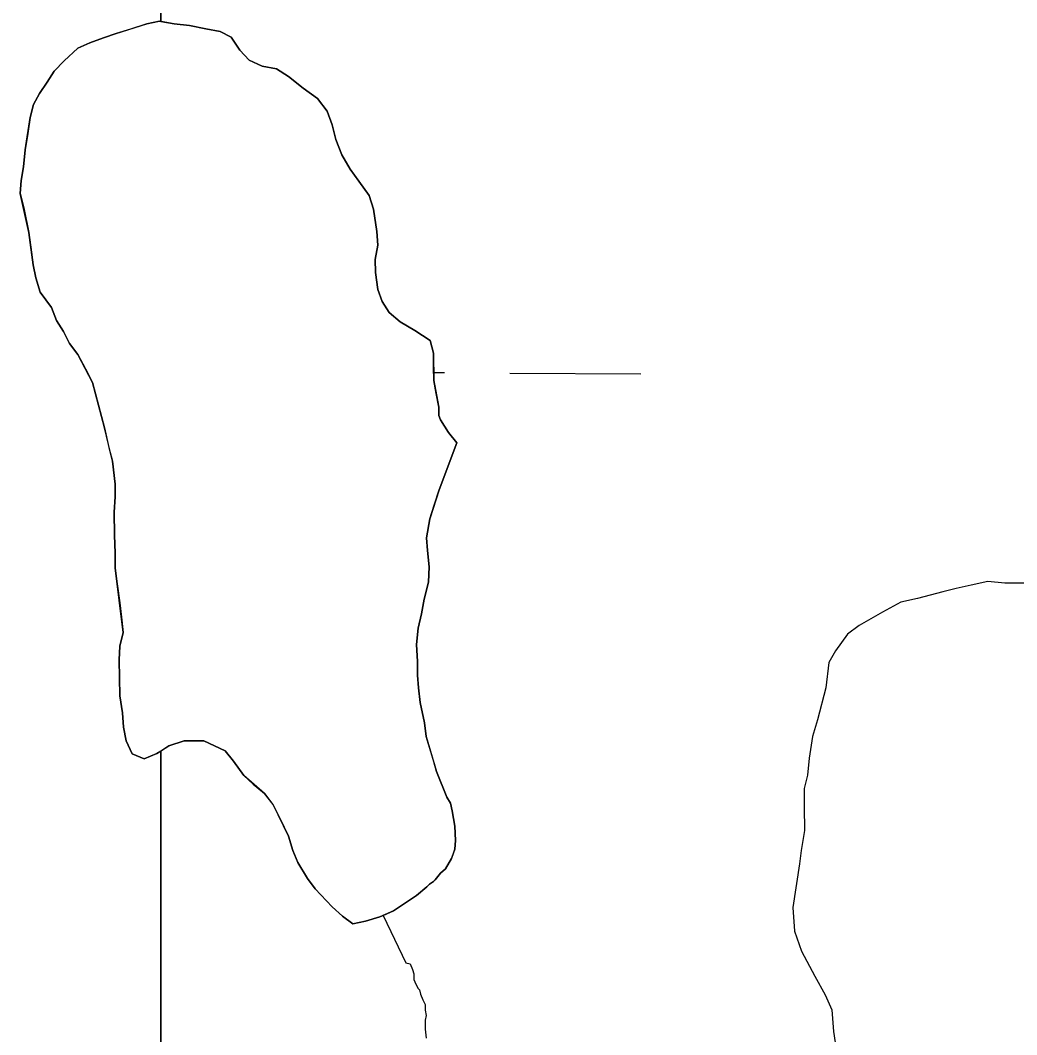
# Model space of a CAD drawing. Extents: x 3172231 to 3210228, y 940198 to 965780.
# Drawn here: x 3177696.1 to 3177939.5, y 963026.3 to 963274 of the extents above; entities that cross this region are included whole.
import ezdxf

# ---------------------------------------------------------------- set-up
doc = ezdxf.new("R2010")
doc.units = 0
for name, color, linetype in [('V-SITE-VEGE', 7, 'Continuous'), ('V-TOPO-SHOR', 7, 'Continuous'), ('V-WETL-SWMP', 7, 'Continuous')]:
    doc.layers.add(name, color=color, linetype=linetype)

msp = doc.modelspace()

# ---------------------------------------------------------------- linework, layer by layer
at = {"layer": 'V-SITE-VEGE'}
for p, q in [((3177730.448, 963273.679), (3177730.448, 963420.748)), ((3177727.022, 963273.097), (3177730.145, 963273.731)), ((3177730.145, 963273.731), (3177730.448, 963273.679)), ((3177719.524, 963270.778), (3177727.022, 963273.097)), ((3177713.073, 963268.466), (3177716.405, 963269.728)), ((3177716.405, 963269.728), (3177719.524, 963270.778)), ((3177706.837, 963264.071), (3177710.161, 963267.207)), ((3177710.161, 963267.207), (3177713.073, 963268.466)), ((3177704.345, 963261.562), (3177706.837, 963264.071)), ((3177702.686, 963258.849), (3177704.345, 963261.562)), ((3177700.82, 963256.133), (3177702.686, 963258.849)), ((3177699.37, 963253.419), (3177700.82, 963256.133)), ((3177698.545, 963250.29), (3177699.37, 963253.419)), ((3177697.32, 963242.366), (3177698.545, 963250.29)), ((3177696.916, 963238.199), (3177697.32, 963242.366)), ((3177696.302, 963234.862), (3177696.916, 963238.199)), ((3177696.103, 963231.735), (3177696.302, 963234.862)), ((3177698.219, 963222.157), (3177696.103, 963231.735)), ((3177699.286, 963214.241), (3177698.219, 963222.157)), ((3177699.921, 963211.118), (3177699.286, 963214.241)), ((3177700.974, 963207.579), (3177699.921, 963211.118)), ((3177703.693, 963203.837), (3177700.974, 963207.579)), ((3177704.955, 963200.714), (3177703.693, 963203.837)), ((3177706.63, 963198.011), (3177704.955, 963200.714)), ((3177708.098, 963195.098), (3177706.63, 963198.011)), ((3177710.194, 963192.395), (3177708.098, 963195.098)), ((3177713.755, 963185.528), (3177710.194, 963192.395)), ((3177716.708, 963174.498), (3177713.755, 963185.528)), ((3177718.609, 963166.373), (3177716.708, 963174.498)), ((3177719.252, 963160.747), (3177718.609, 963166.373)), ((3177719.262, 963157.624), (3177719.252, 963160.747)), ((3177719.066, 963153.872), (3177719.262, 963157.624)), ((3177719.084, 963148.246), (3177719.066, 963153.872)), ((3177719.305, 963143.872), (3177719.084, 963148.246)), ((3177719.315, 963140.329), (3177719.305, 963143.872)), ((3177721.243, 963124.498), (3177719.315, 963140.329)), ((3177720.419, 963121.16), (3177721.243, 963124.498)), ((3177720.223, 963117.825), (3177720.419, 963121.16)), ((3177720.458, 963109.072), (3177720.223, 963117.825)), ((3177721.097, 963104.909), (3177720.458, 963109.072)), ((3177721.316, 963101.366), (3177721.097, 963104.909)), ((3177721.953, 963098.034), (3177721.316, 963101.366)), ((3177723.422, 963094.912), (3177721.953, 963098.034)), ((3177730.448, 963095.569), (3177729.465, 963094.933)), ((3177730.448, 961606.303), (3177730.448, 963095.569)), ((3177726.342, 963093.671), (3177723.422, 963094.912)), ((3177729.465, 963094.933), (3177726.342, 963093.671))]:
    msp.add_line(p, q, dxfattribs=at)
for points in [[(3177730.448, 963420.748), (3177730.448, 963273.679), (3177733.692, 963273.117), (3177737.442, 963272.712), (3177741.403, 963271.892), (3177744.948, 963271.278), (3177747.662, 963269.828), (3177749.757, 963266.709), (3177752.057, 963264.214), (3177755.186, 963262.766), (3177758.731, 963262.152), (3177761.656, 963260.286), (3177765.207, 963257.38), (3177768.756, 963254.89), (3177771.058, 963251.773), (3177772.32, 963248.443), (3177773.166, 963244.904), (3177774.636, 963241.156), (3177776.731, 963237.619), (3177781.335, 963231.174), (3177782.39, 963227.844), (3177783.24, 963222.427), (3177783.459, 963219.095), (3177782.844, 963215.55), (3177782.855, 963212.425), (3177783.494, 963208.259), (3177784.544, 963205.345), (3177786.219, 963202.641), (3177788.935, 963200.358), (3177792.484, 963198.283), (3177796.244, 963195.797), (3177797.088, 963192.674), (3177797.109, 963186.003), (3177798.38, 963179.548), (3177798.387, 963177.465), (3177798.806, 963176.425), (3177800.693, 963173.302), (3177802.784, 963170.809), (3177798.444, 963159.334), (3177796.175, 963152.242), (3177795.356, 963147.655), (3177795.575, 963144.529), (3177796.003, 963140.573), (3177795.808, 963136.821), (3177794.778, 963132.651), (3177794.164, 963129.106), (3177793.342, 963125.563), (3177792.939, 963121.6), (3177793.16, 963117.432), (3177793.17, 963114.098), (3177793.39, 963110.973), (3177793.818, 963107.432), (3177794.874, 963102.435), (3177795.302, 963099.101), (3177797.83, 963090.564), (3177800.351, 963084.32), (3177801.188, 963082.864), (3177801.61, 963080.99)], [(3177801.61, 963080.99), (3177802.247, 963077.242), (3177802.468, 963073.699), (3177802.266, 963071.614), (3177801.44, 963069.321), (3177799.988, 963066.816), (3177798.743, 963065.769), (3177797.498, 963064.098), (3177797.082, 963063.68), (3177796.042, 963063.052), (3177795.421, 963062.425), (3177792.925, 963060.334), (3177787.307, 963056.564), (3177783.981, 963055.093), (3177780.44, 963054.042), (3177777.317, 963053.408), (3177774.81, 963055.275), (3177772.303, 963057.559), (3177768.121, 963061.921), (3177766.237, 963064.416), (3177763.933, 963068.368), (3177762.674, 963071.281), (3177761.621, 963074.822), (3177757.846, 963082.52), (3177755.751, 963085.221), (3177750.738, 963089.581), (3177748.225, 963093.114), (3177746.134, 963095.611), (3177740.916, 963098.095), (3177736.123, 963098.079), (3177732.375, 963096.817), (3177730.448, 963095.569), (3177730.448, 961606.303)]]:
    msp.add_lwpolyline(points, dxfattribs=at)
at = {"layer": 'V-TOPO-SHOR'}
for points in [[(3177802.784, 963170.809), (3177800.693, 963173.304), (3177798.806, 963176.425), (3177798.387, 963177.465), (3177798.38, 963179.548), (3177797.744, 963182.88), (3177797.109, 963186.003), (3177797.098, 963189.34), (3177797.088, 963192.674), (3177796.244, 963195.797), (3177792.484, 963198.283), (3177788.935, 963200.358), (3177786.219, 963202.641), (3177784.544, 963205.345), (3177783.494, 963208.259), (3177782.855, 963212.425), (3177782.844, 963215.55), (3177783.459, 963219.095), (3177783.24, 963222.427), (3177782.388, 963227.844), (3177781.335, 963231.174), (3177778.824, 963234.709), (3177776.731, 963237.619), (3177774.636, 963241.156), (3177773.166, 963244.902), (3177772.32, 963248.443), (3177771.058, 963251.773), (3177768.756, 963254.89), (3177765.207, 963257.38), (3177761.656, 963260.286), (3177758.731, 963262.152), (3177755.186, 963262.766), (3177752.057, 963264.214), (3177749.757, 963266.709), (3177747.662, 963269.828), (3177744.948, 963271.278), (3177741.403, 963271.89), (3177737.442, 963272.712), (3177733.69, 963273.117), (3177730.145, 963273.731), (3177727.022, 963273.097), (3177723.065, 963271.833), (3177719.526, 963270.778), (3177716.405, 963269.728), (3177713.073, 963268.466), (3177710.161, 963267.207), (3177706.837, 963264.071), (3177704.345, 963261.562), (3177702.686, 963258.849), (3177700.82, 963256.133), (3177699.37, 963253.419), (3177698.545, 963250.29), (3177697.932, 963246.329), (3177697.32, 963242.368), (3177696.916, 963238.199), (3177696.302, 963234.862), (3177696.103, 963231.735), (3177696.947, 963228.196), (3177698.219, 963222.157), (3177698.858, 963217.366), (3177699.286, 963214.241), (3177699.921, 963211.118), (3177700.974, 963207.579), (3177703.693, 963203.837), (3177704.955, 963200.714), (3177706.63, 963198.011), (3177708.098, 963195.098), (3177710.192, 963192.395), (3177712.078, 963188.858), (3177713.755, 963185.53), (3177715.654, 963178.45), (3177716.708, 963174.496), (3177717.765, 963169.705), (3177718.609, 963166.373), (3177719.252, 963160.749), (3177719.262, 963157.624), (3177719.066, 963153.872), (3177719.084, 963148.246), (3177719.305, 963143.872), (3177719.317, 963140.329), (3177719.748, 963136.37), (3177720.386, 963131.789), (3177720.815, 963128.246), (3177721.243, 963124.498), (3177720.419, 963121.16), (3177720.223, 963117.825), (3177720.458, 963109.072), (3177721.097, 963104.909), (3177721.316, 963101.366), (3177721.953, 963098.034), (3177723.422, 963094.912), (3177726.342, 963093.671), (3177729.465, 963094.933), (3177732.375, 963096.817), (3177736.123, 963098.079), (3177740.916, 963098.095), (3177746.134, 963095.611), (3177748.225, 963093.116), (3177750.318, 963090.204), (3177750.738, 963089.581), (3177753.036, 963087.505)], [(3177784.743, 963055.431), (3177787.309, 963056.564), (3177789.806, 963058.239), (3177792.925, 963060.334), (3177795.419, 963062.425), (3177796.042, 963063.052), (3177797.082, 963063.68), (3177797.498, 963064.098), (3177798.743, 963065.769), (3177799.988, 963066.816), (3177801.44, 963069.321), (3177801.854, 963070.363), (3177802.266, 963071.616), (3177802.468, 963073.699), (3177802.247, 963077.242), (3177801.61, 963080.99), (3177801.188, 963082.864), (3177800.351, 963084.32), (3177797.83, 963090.564), (3177796.988, 963093.481), (3177795.302, 963099.101), (3177794.874, 963102.435), (3177793.818, 963107.432), (3177793.39, 963110.973), (3177793.17, 963114.098), (3177793.16, 963117.432), (3177792.939, 963121.6), (3177793.342, 963125.561), (3177794.164, 963129.106), (3177794.778, 963132.651), (3177795.806, 963136.821), (3177796.003, 963140.573), (3177795.575, 963144.529), (3177795.356, 963147.655), (3177796.175, 963152.242), (3177797.207, 963155.58), (3177798.444, 963159.334), (3177802.784, 963170.809)], [(3177753.036, 963087.505), (3177755.751, 963085.221), (3177757.844, 963082.52), (3177759.524, 963079.19), (3177761.621, 963074.822), (3177762.674, 963071.281), (3177763.933, 963068.368), (3177766.237, 963064.416), (3177768.121, 963061.921), (3177772.303, 963057.559), (3177774.81, 963055.273), (3177777.319, 963053.408), (3177780.44, 963054.042), (3177783.981, 963055.095), (3177784.743, 963055.431)], [(3177784.743, 963055.431), (3177790.287, 963043.886), (3177791.389, 963043.614), (3177791.944, 963042.24), (3177792.222, 963041.138), (3177792.226, 963039.762), (3177792.779, 963038.662), (3177793.334, 963037.564), (3177793.611, 963037.29), (3177793.889, 963036.188), (3177794.444, 963034.814), (3177794.997, 963033.714), (3177795.003, 963032.338), (3177795.284, 963030.962), (3177795.012, 963029.86), (3177795.014, 963028.76), (3177795.018, 963027.658), (3177795.3, 963025.457)]]:
    msp.add_lwpolyline(points, dxfattribs=at)
at = {"layer": 'V-WETL-SWMP'}
for p, q in [((3177730.145, 963273.731), (3177727.022, 963273.096)), ((3177733.69, 963273.117), (3177730.145, 963273.731)), ((3177723.066, 963271.833), (3177719.527, 963270.779)), ((3177727.022, 963273.096), (3177723.066, 963271.833)), ((3177737.442, 963272.712), (3177733.69, 963273.117)), ((3177741.404, 963271.891), (3177737.442, 963272.712)), ((3177744.949, 963271.277), (3177741.404, 963271.891)), ((3177747.662, 963269.827), (3177744.949, 963271.277)), ((3177716.405, 963269.728), (3177713.074, 963268.467)), ((3177719.527, 963270.779), (3177716.405, 963269.728)), ((3177749.756, 963266.708), (3177747.662, 963269.827)), ((3177710.161, 963267.207), (3177706.837, 963264.071)), ((3177713.074, 963268.467), (3177710.161, 963267.207)), ((3177752.056, 963264.215), (3177749.756, 963266.708)), ((3177706.837, 963264.071), (3177704.344, 963261.562)), ((3177755.187, 963262.766), (3177752.056, 963264.215)), ((3177704.344, 963261.562), (3177702.686, 963258.848)), ((3177758.731, 963262.152), (3177755.187, 963262.766)), ((3177761.655, 963260.286), (3177758.731, 963262.152)), ((3177702.686, 963258.848), (3177700.819, 963256.133)), ((3177765.207, 963257.38), (3177761.655, 963260.286)), ((3177768.757, 963254.89), (3177765.207, 963257.38)), ((3177700.819, 963256.133), (3177699.369, 963253.419)), ((3177771.059, 963251.772), (3177768.757, 963254.89)), ((3177699.369, 963253.419), (3177698.545, 963250.291)), ((3177772.32, 963248.442), (3177771.059, 963251.772)), ((3177698.545, 963250.291), (3177697.933, 963246.329)), ((3177773.165, 963244.902), (3177772.32, 963248.442)), ((3177697.933, 963246.329), (3177697.32, 963242.368)), ((3177774.636, 963241.155), (3177773.165, 963244.902)), ((3177697.32, 963242.368), (3177696.917, 963238.199)), ((3177776.731, 963237.62), (3177774.636, 963241.155)), ((3177696.917, 963238.199), (3177696.302, 963234.863)), ((3177778.824, 963234.709), (3177776.731, 963237.62)), ((3177696.302, 963234.863), (3177696.104, 963231.736)), ((3177781.336, 963231.174), (3177778.824, 963234.709)), ((3177696.104, 963231.736), (3177696.948, 963228.196)), ((3177782.388, 963227.843), (3177781.336, 963231.174)), ((3177696.948, 963228.196), (3177698.218, 963222.157)), ((3177783.239, 963222.428), (3177782.388, 963227.843)), ((3177698.218, 963222.157), (3177698.858, 963217.366)), ((3177783.458, 963219.095), (3177783.239, 963222.428)), ((3177698.858, 963217.366), (3177699.285, 963214.242)), ((3177782.844, 963215.55), (3177783.458, 963219.095)), ((3177699.285, 963214.242), (3177699.92, 963211.118)), ((3177782.854, 963212.424), (3177782.844, 963215.55)), ((3177783.493, 963208.258), (3177782.854, 963212.424)), ((3177699.92, 963211.118), (3177700.973, 963207.579)), ((3177700.973, 963207.579), (3177703.694, 963203.837)), ((3177784.544, 963205.344), (3177783.493, 963208.258)), ((3177786.22, 963202.641), (3177784.544, 963205.344)), ((3177703.694, 963203.837), (3177704.955, 963200.715)), ((3177788.936, 963200.357), (3177786.22, 963202.641)), ((3177704.955, 963200.715), (3177706.63, 963198.011)), ((3177792.485, 963198.284), (3177788.936, 963200.357)), ((3177706.63, 963198.011), (3177708.098, 963195.098)), ((3177796.244, 963195.796), (3177792.485, 963198.284)), ((3177708.098, 963195.098), (3177710.191, 963192.396)), ((3177797.088, 963192.673), (3177796.244, 963195.796)), ((3177710.191, 963192.396), (3177712.078, 963188.859)), ((3177797.098, 963189.339), (3177797.088, 963192.673)), ((3177712.078, 963188.859), (3177713.755, 963185.53)), ((3177797.109, 963186.004), (3177797.098, 963189.339)), ((3177797.102, 963187.979), (3177799.725, 963187.961)), ((3177815.724, 963187.852), (3177847.724, 963187.635)), ((3177713.755, 963185.53), (3177715.653, 963178.451)), ((3177797.744, 963182.881), (3177797.109, 963186.004)), ((3177798.38, 963179.548), (3177797.744, 963182.881)), ((3177798.386, 963177.465), (3177798.38, 963179.548)), ((3177715.653, 963178.451), (3177716.708, 963174.495)), ((3177798.807, 963176.424), (3177798.386, 963177.465)), ((3177800.692, 963173.304), (3177798.807, 963176.424)), ((3177716.708, 963174.495), (3177717.765, 963169.706)), ((3177802.784, 963170.81), (3177800.692, 963173.304)), ((3177717.765, 963169.706), (3177718.609, 963166.374)), ((3177798.444, 963159.335), (3177802.784, 963170.81)), ((3177718.609, 963166.374), (3177719.252, 963160.75)), ((3177719.252, 963160.75), (3177719.262, 963157.624)), ((3177719.262, 963157.624), (3177719.066, 963153.872)), ((3177797.206, 963155.58), (3177798.444, 963159.335)), ((3177796.174, 963152.243), (3177797.206, 963155.58)), ((3177719.066, 963153.872), (3177719.084, 963148.246)), ((3177795.356, 963147.655), (3177796.174, 963152.243)), ((3177719.084, 963148.246), (3177719.306, 963143.871)), ((3177795.574, 963144.53), (3177795.356, 963147.655)), ((3177719.306, 963143.871), (3177719.317, 963140.328)), ((3177796.003, 963140.572), (3177795.574, 963144.53)), ((3177719.317, 963140.328), (3177719.747, 963136.37)), ((3177795.807, 963136.821), (3177796.003, 963140.572)), ((3177719.747, 963136.37), (3177720.387, 963131.788)), ((3177794.778, 963132.65), (3177795.807, 963136.821)), ((3177924.741, 963135.268), (3177921.468, 963134.439)), ((3177928.423, 963136.099), (3177924.741, 963135.268)), ((3177932.515, 963136.931), (3177928.423, 963136.099)), ((3177936.611, 963136.534), (3177932.515, 963136.931)), ((3177942.344, 963136.553), (3177936.611, 963136.534)), ((3177794.164, 963129.105), (3177794.778, 963132.65)), ((3177915.331, 963132.782), (3177911.239, 963131.95)), ((3177921.468, 963134.439), (3177915.331, 963132.782)), ((3177720.387, 963131.788), (3177720.815, 963128.246)), ((3177911.239, 963131.95), (3177906.743, 963129.478)), ((3177720.815, 963128.246), (3177721.243, 963124.497)), ((3177793.342, 963125.56), (3177794.164, 963129.105)), ((3177906.743, 963129.478), (3177901.021, 963126.184)), ((3177792.938, 963121.599), (3177793.342, 963125.56)), ((3177901.021, 963126.184), (3177898.161, 963124.128)), ((3177721.243, 963124.497), (3177720.42, 963121.16)), ((3177898.161, 963124.128), (3177895.308, 963120.024)), ((3177720.42, 963121.16), (3177720.223, 963117.825)), ((3177793.16, 963117.432), (3177792.938, 963121.599)), ((3177720.223, 963117.825), (3177720.459, 963109.073)), ((3177895.308, 963120.024), (3177893.679, 963117.153)), ((3177793.17, 963114.098), (3177793.16, 963117.432)), ((3177893.679, 963117.153), (3177892.88, 963111.008)), ((3177793.389, 963110.973), (3177793.17, 963114.098)), ((3177793.817, 963107.432), (3177793.389, 963110.973)), ((3177892.88, 963111.008), (3177890.857, 963103.222)), ((3177720.459, 963109.073), (3177721.097, 963104.908)), ((3177794.874, 963102.434), (3177793.817, 963107.432)), ((3177721.097, 963104.908), (3177721.317, 963101.366)), ((3177890.857, 963103.222), (3177889.642, 963099.123)), ((3177721.317, 963101.366), (3177721.953, 963098.034)), ((3177795.302, 963099.101), (3177794.874, 963102.434)), ((3177721.953, 963098.034), (3177723.421, 963094.913)), ((3177732.376, 963096.817), (3177736.123, 963098.079)), ((3177736.123, 963098.079), (3177740.916, 963098.094)), ((3177740.916, 963098.094), (3177746.133, 963095.61)), ((3177796.987, 963093.48), (3177795.302, 963099.101)), ((3177889.642, 963099.123), (3177888.84, 963093.798)), ((3177729.465, 963094.932), (3177732.376, 963096.817)), ((3177746.133, 963095.61), (3177748.225, 963093.116)), ((3177723.421, 963094.913), (3177726.343, 963093.672)), ((3177726.343, 963093.672), (3177729.465, 963094.932)), ((3177748.225, 963093.116), (3177750.318, 963090.205)), ((3177797.83, 963090.565), (3177796.987, 963093.48)), ((3177888.84, 963093.798), (3177888.443, 963089.702)), ((3177800.35, 963084.321), (3177797.83, 963090.565)), ((3177750.318, 963090.205), (3177750.737, 963089.581)), ((3177750.737, 963089.581), (3177753.036, 963087.505)), ((3177888.443, 963089.702), (3177887.635, 963086.424)), ((3177753.036, 963087.505), (3177755.752, 963085.221)), ((3177887.635, 963086.424), (3177887.649, 963081.92)), ((3177755.752, 963085.221), (3177757.845, 963082.519)), ((3177801.188, 963082.865), (3177800.35, 963084.321)), ((3177757.845, 963082.519), (3177759.523, 963079.19)), ((3177801.611, 963080.991), (3177801.188, 963082.865)), ((3177802.248, 963077.242), (3177801.611, 963080.991)), ((3177887.649, 963081.92), (3177887.667, 963076.187)), ((3177759.523, 963079.19), (3177761.62, 963074.821)), ((3177802.468, 963073.7), (3177802.248, 963077.242)), ((3177887.667, 963076.187), (3177886.864, 963071.271)), ((3177761.62, 963074.821), (3177762.674, 963071.281)), ((3177802.266, 963071.616), (3177802.468, 963073.7)), ((3177762.674, 963071.281), (3177763.933, 963068.368)), ((3177801.853, 963070.364), (3177802.266, 963071.616)), ((3177886.864, 963071.271), (3177886.465, 963067.994)), ((3177763.933, 963068.368), (3177766.238, 963064.416)), ((3177799.989, 963066.816), (3177801.44, 963069.321)), ((3177801.44, 963069.321), (3177801.853, 963070.364)), ((3177797.497, 963064.099), (3177798.742, 963065.77)), ((3177798.742, 963065.77), (3177799.989, 963066.816)), ((3177886.465, 963067.994), (3177884.861, 963057.343)), ((3177766.238, 963064.416), (3177768.121, 963061.921)), ((3177796.042, 963063.052), (3177797.082, 963063.681)), ((3177797.082, 963063.681), (3177797.497, 963064.099)), ((3177768.121, 963061.921), (3177772.303, 963057.558)), ((3177792.925, 963060.333), (3177795.419, 963062.425)), ((3177795.419, 963062.425), (3177796.042, 963063.052)), ((3177787.31, 963056.564), (3177789.806, 963058.239)), ((3177789.806, 963058.239), (3177792.925, 963060.333)), ((3177772.303, 963057.558), (3177774.811, 963055.274)), ((3177784.743, 963055.431), (3177787.31, 963056.564)), ((3177884.861, 963057.343), (3177885.289, 963051.612)), ((3177774.811, 963055.274), (3177777.318, 963053.407)), ((3177777.318, 963053.407), (3177780.441, 963054.042)), ((3177780.441, 963054.042), (3177783.981, 963055.095)), ((3177783.981, 963055.095), (3177784.743, 963055.431)), ((3177885.289, 963051.612), (3177886.942, 963046.703)), ((3177886.942, 963046.703), (3177890.238, 963040.572)), ((3177890.238, 963040.572), (3177892.709, 963036.076)), ((3177892.709, 963036.076), (3177894.358, 963032.396)), ((3177894.358, 963032.396), (3177894.785, 963027.074)), ((3177894.785, 963027.074), (3177895.621, 963021.754))]:
    msp.add_line(p, q, dxfattribs=at)

doc.saveas('drawing.dxf')
